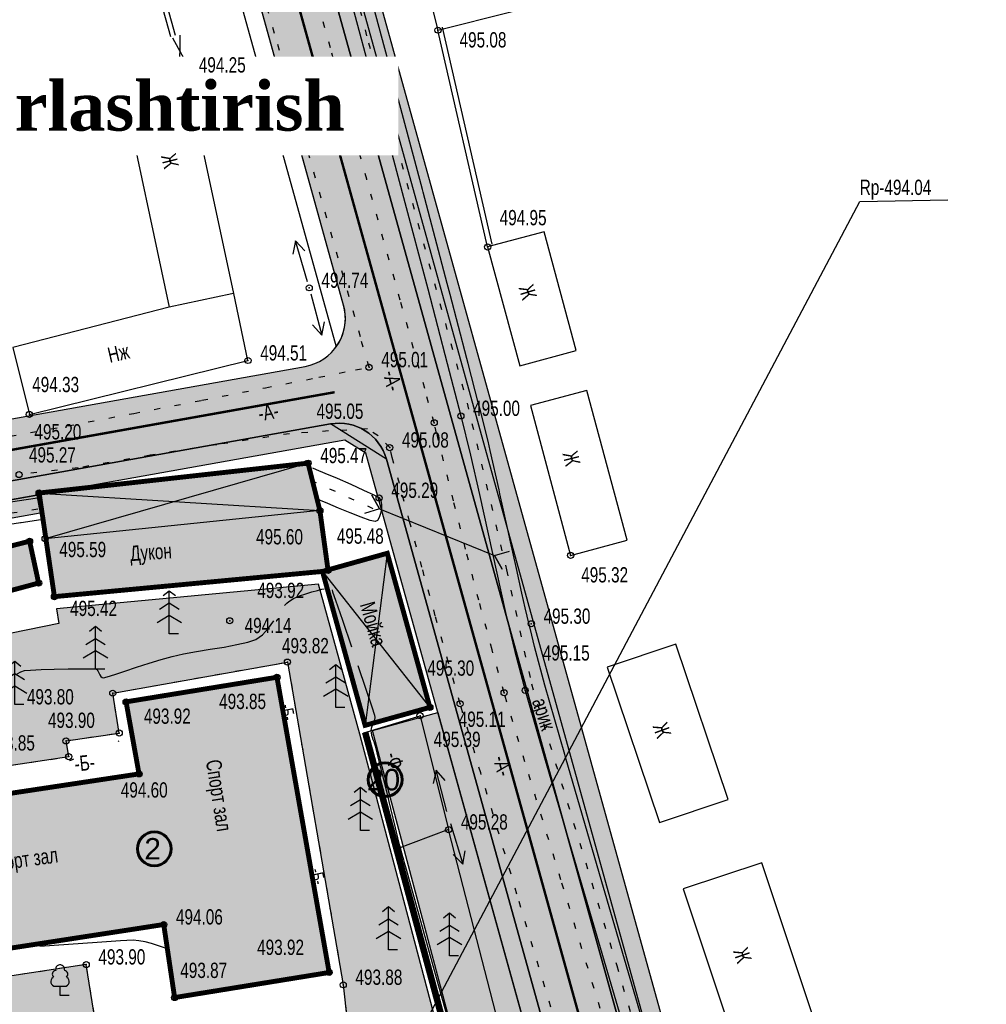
# Model space of a CAD drawing. Extents: x 0 to 667088, y 0 to 6446.
# Tile 488 of 518: x 3097 to 3176, y 367 to 447. Entities that reach past the tile are written whole.
import ezdxf

# ---------------------------------------------------------------- set-up
doc = ezdxf.new("R2010")
doc.units = 0
doc.header["$MEASUREMENT"] = 0
for name, pattern in [('CONTI', [0]), ('STRIH_1', [3, 2, -1]), ('STROT', [1.7, 0.5, -1.2])]:
    doc.linetypes.add(name, pattern=pattern)
for name, color, linetype in [('(002) Рамка', 7, 'Continuous'), ('(035) Откосы', 7, 'Continuous'), ('Audi-СвК', 10, 'Continuous'), ('GORIZ0', 32, 'CONTI'), ('NAD_M0', 7, 'CONTI'), ('PI_OT0', 172, 'CONTI'), ('PI_TT0', 5, 'CONTI'), ('SIT_L0', 250, 'CONTI'), ('STR_L0', 6, 'CONTI'), ('USLZN0', 250, 'CONTI'), ('ZAPSK0', 250, 'CONTI'), ('стен', 7, 'Continuous')]:
    doc.layers.add(name, color=color, linetype=linetype)
doc.layers.add('.', color=7, linetype='Continuous', lineweight=15)
doc.layers.add('RAZMER CIP', color=252, linetype='Continuous', lineweight=18)
doc.styles.add('GOST 2.304', font='CS_Gost2304.shx')
doc.styles.add('SHRFT', font='TXT', dxfattribs={"width": 0.75})
doc.styles.get("Standard").update_dxf_attribs({"font": 'times.ttf'})
doc.linetypes.add('ОГРАДА_ГЛИН', pattern='A,4,["|",Standard,S=0.8,R=0,X=0,Y=-0.8],0.5,["|",Standard,S=0.8,R=0,X=0,Y=-0.8],3.5', length=8)
doc.linetypes.add('ОТКОСЫ_НЕУКР1', pattern='A,0.5,["|",Standard,S=-1.199999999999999,R=0,X=0,Y=1.199999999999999],1,["|",Standard,S=-0.5,R=0,X=0,Y=0.5],0.5', length=2)

# ---------------------------------------------------------------- blocks, each defined once
blk = doc.blocks.new('BL_101')
at = {"color": 0}
for p, q in [((-0.37, 0.75), (0.37, 0.75)), ((0, 0), (0, 0.75)), ((0.75, 0), (0, 0))]:
    blk.add_line(p, q, dxfattribs=at)
for centre, radius, start, end in [((0, 2.13), 0.37, 355, 195), ((-0.34, 1.73), 0.3, 93.00000000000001, 230), ((0.34, 1.73), 0.3, 310, 87), ((-0.37, 1.14), 0.39, 120, 270), ((0.37, 1.14), 0.39, 270, 59.99999999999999)]:
    blk.add_arc(centre, radius, start, end, dxfattribs=at)
blk = doc.blocks.new('BL_105')
at = {"color": 0}
for p, q in [((0, 3.5), (-0.5, 3.1)), ((0, 2.5), (0, 3.5)), ((0.5, 3.1), (0, 3.5)), ((0, 2.5), (-0.8, 2)), ((0, 1.5), (0, 2.5)), ((0.8, 2), (0, 2.5)), ((0, 1.5), (-1, 0.9)), ((0, 0), (0, 1.5)), ((1, 0.9), (0, 1.5)), ((0.75, 0), (0, 0))]:
    blk.add_line(p, q, dxfattribs=at)
blk = doc.blocks.new('rhy')
at = {"layer": '(035) Откосы', "linetype": 'ОТКОСЫ_НЕУКР1', "flags": 128}
blk.add_lwpolyline([(1504.651155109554, 294.5), (1504.871155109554, 294.5), (1505.441155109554, 294.53), (1506.211155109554, 294.6), (1507.031155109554, 294.73), (1507.771155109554, 294.95), (1508.271155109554, 295.28), (1508.401155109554, 295.74), (1507.111155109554, 300.86), (1503.951155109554, 313.2), (1499.691155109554, 329.84), (1495.071155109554, 347.87), (1490.841155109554, 364.36), (1487.751155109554, 376.4), (1486.551155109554, 381.06)], dxfattribs=at)
at = {"layer": 'GORIZ0', "color": 32}
for points in [[(1473.141155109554, 399.38), (1473.311155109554, 399.57), (1473.481155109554, 399.71), (1473.871155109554, 399.95), (1474.351155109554, 400.16), (1474.861155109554, 400.34), (1475.371155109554, 400.49), (1475.821155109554, 400.61), (1476.171155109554, 400.7), (1476.371155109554, 400.75)], [(1473.141155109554, 399.38), (1473.311155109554, 399.57), (1473.481155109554, 399.71), (1473.871155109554, 399.95), (1474.351155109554, 400.16), (1474.861155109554, 400.34), (1475.371155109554, 400.49), (1475.821155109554, 400.61), (1476.171155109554, 400.7), (1476.371155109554, 400.75)], [(1477.021155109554, 400.66), (1477.061155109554, 400.5), (1477.291155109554, 399.82), (1477.861155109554, 398.18), (1478.601155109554, 396)], [(1477.021155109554, 400.66), (1477.061155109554, 400.5), (1477.291155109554, 399.82), (1477.861155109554, 398.18), (1478.601155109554, 396)], [(1451.271155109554, 393.8), (1451.551155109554, 393.96), (1451.851155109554, 394.06), (1452.351155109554, 394.1), (1453.221155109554, 394.14), (1454.301155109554, 394.17), (1455.431155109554, 394.2), (1456.471155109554, 394.21), (1457.261155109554, 394.21), (1457.651155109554, 394.21), (1457.771155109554, 394.15), (1457.871155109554, 394.04), (1457.951155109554, 393.88), (1458.031155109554, 393.72), (1458.111155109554, 393.58), (1458.211155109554, 393.48), (1458.331155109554, 393.46), (1458.631155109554, 393.54), (1459.241155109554, 393.74), (1460.071155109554, 394.02), (1461.031155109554, 394.34), (1462.051155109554, 394.67), (1463.051155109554, 394.97), (1463.951155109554, 395.22), (1464.861155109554, 395.42), (1465.921155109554, 395.61), (1467.061155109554, 395.8), (1468.191155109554, 395.98), (1469.231155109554, 396.18), (1470.121155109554, 396.39), (1470.771155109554, 396.61), (1471.321155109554, 396.99), (1471.811155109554, 397.52), (1472.251155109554, 398.13)], [(1451.271155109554, 393.8), (1451.551155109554, 393.96), (1451.851155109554, 394.06), (1452.351155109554, 394.1), (1453.221155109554, 394.14), (1454.301155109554, 394.17), (1455.431155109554, 394.2), (1456.471155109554, 394.21), (1457.261155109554, 394.21), (1457.651155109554, 394.21), (1457.771155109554, 394.15), (1457.871155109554, 394.04), (1457.951155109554, 393.88), (1458.031155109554, 393.72), (1458.111155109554, 393.58), (1458.211155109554, 393.48), (1458.331155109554, 393.46), (1458.631155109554, 393.54), (1459.241155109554, 393.74), (1460.071155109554, 394.02), (1461.031155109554, 394.34), (1462.051155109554, 394.67), (1463.051155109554, 394.97), (1463.951155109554, 395.22), (1464.861155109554, 395.42), (1465.921155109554, 395.61), (1467.061155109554, 395.8), (1468.191155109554, 395.98), (1469.231155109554, 396.18), (1470.121155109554, 396.39), (1470.771155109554, 396.61), (1471.321155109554, 396.99), (1471.811155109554, 397.52), (1472.251155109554, 398.13)], [(1479.131155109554, 394.46), (1479.791155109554, 392.53), (1480.281155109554, 391.08), (1480.501155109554, 390.4), (1480.521155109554, 390.22), (1480.491155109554, 390.04), (1480.421155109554, 389.86), (1480.341155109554, 389.68), (1480.271155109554, 389.49), (1480.211155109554, 389.31), (1480.191155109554, 389.14), (1480.211155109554, 388.96), (1480.241155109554, 388.78), (1480.301155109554, 388.61), (1480.361155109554, 388.43), (1480.431155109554, 388.26), (1480.491155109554, 388.08), (1480.541155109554, 387.91), (1480.691155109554, 387.32), (1480.991155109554, 386.1), (1481.381155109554, 384.49), (1481.801155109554, 382.77), (1482.181155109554, 381.2), (1482.461155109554, 380.04), (1482.581155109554, 379.56), (1482.701155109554, 379.16), (1482.721155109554, 379.07), (1482.761155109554, 378.94), (1482.801155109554, 378.77), (1482.861155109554, 378.58), (1482.911155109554, 378.38), (1482.971155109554, 378.19), (1483.021155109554, 378.01), (1483.761155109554, 375.36), (1485.541155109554, 368.98), (1487.861155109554, 360.69)], [(1479.131155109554, 394.46), (1479.791155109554, 392.53), (1480.281155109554, 391.08), (1480.501155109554, 390.4), (1480.521155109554, 390.22), (1480.491155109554, 390.04), (1480.421155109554, 389.86), (1480.341155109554, 389.68), (1480.271155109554, 389.49), (1480.211155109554, 389.31), (1480.191155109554, 389.14), (1480.211155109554, 388.96), (1480.241155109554, 388.78), (1480.301155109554, 388.61), (1480.361155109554, 388.43), (1480.431155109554, 388.26), (1480.491155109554, 388.08), (1480.541155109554, 387.91), (1480.691155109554, 387.32), (1480.991155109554, 386.1), (1481.381155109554, 384.49), (1481.801155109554, 382.77), (1482.181155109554, 381.2), (1482.461155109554, 380.04), (1482.581155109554, 379.56), (1482.701155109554, 379.16), (1482.721155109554, 379.07), (1482.761155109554, 378.94), (1482.801155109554, 378.77), (1482.861155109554, 378.58), (1482.911155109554, 378.38), (1482.971155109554, 378.19), (1483.021155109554, 378.01), (1483.761155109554, 375.36), (1485.541155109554, 368.98), (1487.861155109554, 360.69)], [(1460.291155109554, 390.2), (1460.301155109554, 390.49), (1460.301155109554, 390.69), (1460.301155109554, 390.76)], [(1460.291155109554, 390.2), (1460.301155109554, 390.49), (1460.301155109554, 390.69), (1460.301155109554, 390.76)], [(1459.531155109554, 388.27), (1459.561155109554, 388.29), (1459.601155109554, 388.31)], [(1459.531155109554, 388.27), (1459.561155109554, 388.29), (1459.601155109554, 388.31)], [(1455.561155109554, 386.72), (1455.741155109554, 386.77), (1455.911155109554, 386.83)], [(1455.561155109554, 386.72), (1455.741155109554, 386.77), (1455.911155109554, 386.83)], [(1463.551155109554, 371.31), (1463.441155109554, 371.35), (1463.161155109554, 371.45), (1462.751155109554, 371.59), (1462.261155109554, 371.74), (1461.731155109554, 371.88), (1461.211155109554, 371.98), (1460.761155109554, 372.02), (1459.721155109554, 371.97), (1457.811155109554, 371.84), (1455.471155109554, 371.68), (1453.131155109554, 371.51)], [(1463.551155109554, 371.31), (1463.441155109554, 371.35), (1463.161155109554, 371.45), (1462.751155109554, 371.59), (1462.261155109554, 371.74), (1461.731155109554, 371.88), (1461.211155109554, 371.98), (1460.761155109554, 372.02), (1459.721155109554, 371.97), (1457.811155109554, 371.84), (1455.471155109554, 371.68), (1453.131155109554, 371.51)]]:
    blk.add_lwpolyline(points, dxfattribs=at)
at = {"layer": 'PI_TT0', "color": 0}
for centre in [(1485.681155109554, 446.4), (1465.121155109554, 442.94), (1489.741155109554, 428.68), (1475.151155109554, 425.34), (1470.141155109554, 419.4), (1480.041155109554, 418.85), (1452.261155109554, 414.99), (1485.371155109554, 414.31), (1487.551155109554, 414.87), (1481.731155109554, 412.28), (1475.051155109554, 411.01), (1451.421155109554, 410.08), (1453.061155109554, 408.57), (1480.861155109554, 408.17), (1476.021155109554, 407.14), (1452.281155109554, 404.63), (1453.551155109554, 404.83), (1496.531155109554, 403.47), (1476.691155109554, 402.25), (1453.021155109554, 401.21), (1454.311155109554, 400.1), (1468.651155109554, 398.13), (1493.311155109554, 397.88), (1473.371155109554, 394.75), (1472.511155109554, 393.51), (1459.081155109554, 392.21), (1491.091155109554, 392.24), (1492.811155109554, 392.43), (1460.171155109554, 391.5), (1485.021155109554, 391.05), (1487.491155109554, 391.34), (1484.211155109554, 390.37), (1459.611155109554, 388.95), (1455.261155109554, 388.31), (1455.481155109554, 387.02), (1461.231155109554, 385.61), (1486.551155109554, 381.06), (1463.251155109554, 373.3), (1456.911155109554, 370.03), (1476.781155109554, 369.38), (1477.931155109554, 368.37), (1464.141155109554, 367.33)]:
    blk.add_circle(centre, 0.25, dxfattribs=at)
for p in [(1485.681155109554, 446.4), (1465.121155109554, 442.94), (1489.741155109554, 428.68), (1475.151155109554, 425.34), (1470.141155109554, 419.4), (1480.041155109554, 418.85), (1452.261155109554, 414.99), (1487.551155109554, 414.87), (1485.371155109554, 414.31), (1481.731155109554, 412.28), (1475.051155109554, 411.01), (1453.061155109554, 408.57), (1480.861155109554, 408.17), (1476.021155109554, 407.14), (1453.551155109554, 404.83), (1452.281155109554, 404.63), (1496.531155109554, 403.47), (1476.691155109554, 402.25), (1453.021155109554, 401.21), (1454.311155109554, 400.1), (1468.651155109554, 398.13), (1493.311155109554, 397.88), (1473.371155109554, 394.75), (1472.511155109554, 393.51), (1459.081155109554, 392.21), (1491.091155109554, 392.24), (1492.811155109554, 392.43), (1460.171155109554, 391.5), (1487.491155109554, 391.34), (1484.211155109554, 390.37), (1485.021155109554, 391.05), (1459.611155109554, 388.95), (1455.261155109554, 388.31), (1455.481155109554, 387.02), (1461.231155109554, 385.61), (1486.551155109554, 381.06), (1463.251155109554, 373.3), (1456.911155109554, 370.03), (1476.781155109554, 369.38), (1477.931155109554, 368.37), (1464.141155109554, 367.33)]:
    blk.add_point(p, dxfattribs=at)
at = {"layer": 'SIT_L0', "color": 250}
for p, q in [((1464.581155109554, 445.99), (1464.541155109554, 443.01)), ((1463.981155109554, 445.78), (1465.331155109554, 443.29)), ((1474.021155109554, 429.18), (1473.821155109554, 428.08)), ((1475.011155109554, 425.82), (1474.021155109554, 429.18)), ((1474.781155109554, 428.36), (1474.021155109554, 429.18)), ((1475.281155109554, 424.86), (1476.171155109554, 421.47)), ((1476.171155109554, 421.47), (1476.401155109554, 422.57)), ((1475.431155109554, 422.31), (1476.171155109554, 421.47)), ((1475.051155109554, 411.01), (1453.551155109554, 404.83)), ((1453.061155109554, 408.57), (1476.021155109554, 407.14)), ((1480.891155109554, 407.27), (1480.261155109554, 408.39)), ((1480.261155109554, 408.39), (1480.891155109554, 407.27)), ((1480.891155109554, 407.27), (1479.661155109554, 406.9)), ((1480.891155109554, 407.27), (1490.301155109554, 403.46)), ((1481.531155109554, 403.63), (1479.721155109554, 389.58)), ((1490.301155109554, 403.46), (1491.531155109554, 403.83)), ((1490.301155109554, 403.46), (1490.931155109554, 402.34)), ((1490.931155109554, 402.34), (1490.301155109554, 403.46)), ((1476.231155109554, 402.16), (1485.021155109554, 391.05)), ((1485.521155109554, 385.92), (1485.291155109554, 384.82)), ((1486.411155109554, 382.53), (1485.521155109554, 385.92)), ((1486.261155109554, 385.08), (1485.521155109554, 385.92)), ((1486.691155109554, 381.57), (1487.701155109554, 378.22)), ((1487.701155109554, 378.22), (1487.891155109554, 379.33)), ((1486.931155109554, 379.03), (1487.701155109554, 378.22))]:
    blk.add_line(p, q, dxfattribs=at)
at = {"layer": 'SIT_L0', "color": 1}
for p, q in [((1481.121155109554, 358.6), (1520.171194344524, 432.4010830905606)), ((1520.171194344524, 432.4010830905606), (1527.383482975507, 432.5222805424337))]:
    blk.add_line(p, q, dxfattribs=at)
at = {"layer": 'STR_L0', "color": 0, "linetype": 'STROT'}
for points in [[(1450.691155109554, 413.21), (1455.411155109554, 414.06), (1460.801155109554, 415.08), (1466.361155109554, 416.15), (1471.581155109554, 417.17), (1475.941155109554, 418.03), (1478.931155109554, 418.63), (1480.041155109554, 418.85), (1479.331155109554, 421.34), (1477.511155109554, 427.77), (1475.031155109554, 436.56), (1472.311155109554, 446.13), (1469.831155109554, 454.92)], [(1499.441155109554, 364.82), (1495.731155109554, 376.96), (1492.791155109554, 386.6), (1491.091155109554, 392.24), (1490.101155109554, 395.76), (1489.021155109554, 399.8), (1487.941155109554, 403.99), (1486.951155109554, 407.92), (1486.131155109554, 411.21), (1485.571155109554, 413.47), (1485.371155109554, 414.31), (1484.591155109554, 417.11), (1482.591155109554, 424.33), (1479.861155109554, 434.21), (1476.881155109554, 444.96), (1474.151155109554, 454.84)], [(1495.881155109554, 363.3), (1492.141155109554, 375.79), (1489.171155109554, 385.69), (1487.491155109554, 391.34), (1486.531155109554, 394.69), (1485.461155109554, 398.53), (1484.371155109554, 402.5), (1483.361155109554, 406.23), (1482.521155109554, 409.34), (1481.941155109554, 411.48), (1481.731155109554, 412.28), (1480.781155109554, 413.25), (1479.911155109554, 413.81), (1476.721155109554, 413.64), (1473.531155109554, 413.42), (1467.581155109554, 412.52), (1462.151155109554, 411.65), (1456.261155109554, 410.63), (1451.421155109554, 410.08)], [(1424.441155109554, 374.32), (1441.421155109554, 378.03), (1440.471155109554, 383.9), (1449.091155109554, 385.09), (1448.941155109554, 386.05), (1455.481155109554, 387.02), (1455.261155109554, 388.31), (1459.611155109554, 388.95), (1459.081155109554, 392.21), (1473.371155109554, 394.75), (1477.931155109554, 368.37), (1478.601155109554, 362.18), (1458.901155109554, 357.65), (1456.911155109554, 370.03), (1443.111155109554, 367.94), (1441.641155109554, 376.24), (1424.921155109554, 372.16)]]:
    blk.add_lwpolyline(points, dxfattribs=at)
at = {"layer": 'STR_L0', "color": 0}
for points in [[(1478.341155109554, 449.66), (1480.661155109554, 441.03), (1482.871155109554, 432.73), (1484.841155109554, 425.27), (1486.441155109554, 419.15), (1487.551155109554, 414.87), (1488.341155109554, 411.67), (1489.071155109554, 408.46), (1489.781155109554, 405.24), (1490.481155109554, 402.03), (1491.201155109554, 398.81), (1491.971155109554, 395.61), (1492.811155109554, 392.43), (1494.451155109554, 386.73), (1497.311155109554, 376.98), (1500.901155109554, 364.75)], [(1494.411155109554, 392.87), (1493.581155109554, 396.02), (1493.351155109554, 396.94), (1492.981155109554, 398.5), (1492.811155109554, 399.18), (1492.541155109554, 400.39), (1492.101155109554, 402.39), (1491.621155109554, 404.57), (1491.401155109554, 405.59), (1490.751155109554, 408.51), (1490.691155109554, 408.82), (1489.951155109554, 412.05), (1489.771155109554, 412.8), (1489.161155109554, 415.28), (1489.001155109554, 415.87), (1488.151155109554, 419.15), (1488.041155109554, 419.57), (1486.681155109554, 424.8), (1486.441155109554, 425.69), (1484.471155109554, 433.15), (1484.411155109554, 433.39), (1482.351155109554, 441.12), (1482.261155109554, 441.46), (1479.941155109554, 450.09)], [(1482.091155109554, 460.67), (1485.681155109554, 446.4), (1491.751155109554, 447.93), (1488.161155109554, 462.2), (1482.091155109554, 460.67)], [(1468.971155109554, 424.88), (1465.121155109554, 442.94), (1459.841155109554, 441.81)], [(1459.841155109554, 441.81), (1463.691155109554, 423.75)], [(1489.741155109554, 428.68), (1492.361155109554, 418.97), (1496.971155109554, 420.21), (1494.351155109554, 429.92), (1489.741155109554, 428.68)], [(1450.911155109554, 420.47), (1452.261155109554, 414.99), (1470.141155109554, 419.4), (1468.971155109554, 424.88), (1468.831155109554, 424.85), (1467.531155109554, 424.57), (1463.691155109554, 423.75), (1450.911155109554, 420.47)], [(1493.241155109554, 415.71), (1496.531155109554, 403.47), (1501.151155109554, 404.71), (1497.861155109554, 416.95), (1493.241155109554, 415.71)], [(1476.021155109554, 407.14), (1475.051155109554, 411.01), (1453.061155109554, 408.57), (1453.551155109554, 404.83)], [(1475.431155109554, 410.62), (1475.711155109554, 410.5), (1476.431155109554, 410.2), (1477.441155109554, 409.77), (1478.551155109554, 409.29), (1479.601155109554, 408.81), (1480.431155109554, 408.42), (1480.861155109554, 408.17), (1481.001155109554, 407.95), (1481.061155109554, 407.63), (1481.061155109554, 407.26), (1480.991155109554, 406.89), (1480.881155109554, 406.56), (1480.721155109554, 406.32), (1480.531155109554, 406.23), (1480.131155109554, 406.33), (1479.401155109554, 406.59), (1478.491155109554, 406.95), (1477.531155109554, 407.34), (1476.681155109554, 407.7), (1476.071155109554, 407.96), (1475.831155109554, 408.07)], [(1452.931155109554, 408.16), (1451.251155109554, 407.9), (1446.721155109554, 407.19), (1440.131155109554, 406.16), (1432.241155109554, 404.9), (1423.841155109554, 403.55), (1415.711155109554, 402.2), (1408.611155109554, 400.99), (1400.191155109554, 399.48), (1388.611155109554, 397.35), (1375.431155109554, 394.91), (1362.211155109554, 392.46), (1350.521155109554, 390.28), (1341.911155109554, 388.67), (1337.951155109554, 387.93), (1336.701155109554, 387.69), (1335.271155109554, 387.42), (1333.801155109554, 387.14), (1332.411155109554, 386.87), (1331.261155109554, 386.64), (1330.461155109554, 386.48), (1330.171155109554, 386.43)], [(1453.551155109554, 404.83), (1453.751155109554, 403.56), (1454.311155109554, 400.1), (1476.231155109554, 402.16), (1476.481155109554, 402.23), (1476.681155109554, 402.29), (1476.021155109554, 407.14), (1453.551155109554, 404.83)], [(1453.201155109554, 406.39), (1451.581155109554, 406.13), (1451.531155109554, 406.13), (1447.131155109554, 405.44)], [(1445.751155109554, 402.97), (1446.801155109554, 399.55), (1453.021155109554, 401.21), (1452.281155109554, 404.63), (1445.751155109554, 402.97)], [(1476.231155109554, 402.16), (1479.721155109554, 389.58), (1485.021155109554, 391.05), (1481.531155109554, 403.63), (1476.681155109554, 402.29)], [(1499.521155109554, 394.33), (1503.801155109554, 381.64), (1509.401155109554, 383.53), (1505.121155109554, 396.22), (1499.521155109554, 394.33)], [(1445.491155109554, 376.54), (1446.511155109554, 370.72), (1463.251155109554, 373.3), (1464.141155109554, 367.33), (1476.781155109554, 369.38), (1472.511155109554, 393.51), (1460.171155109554, 391.5), (1461.231155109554, 385.61), (1444.341155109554, 383.06)], [(1515.101155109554, 322.29), (1513.141155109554, 329.03), (1513.121155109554, 329.09), (1510.111155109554, 339.35), (1510.081155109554, 339.47), (1506.441155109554, 351.83), (1506.381155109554, 352.04), (1502.491155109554, 365.22), (1502.201155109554, 366.2), (1498.901155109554, 377.43), (1498.901155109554, 377.45), (1496.101155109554, 386.99), (1496.041155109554, 387.19), (1494.411155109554, 392.86)], [(1479.621155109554, 388.96), (1484.211155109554, 390.37), (1486.551155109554, 381.06), (1482.211155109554, 379.42)], [(1505.741155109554, 376.21), (1510.481155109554, 361.99), (1516.911155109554, 364.13), (1512.171155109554, 378.35), (1505.741155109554, 376.21)]]:
    blk.add_lwpolyline(points, dxfattribs=at)
at = {"layer": 'ZAPSK0', "color": 4, "linetype": 'STROT'}
for points in [[(1457.785944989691, 579.7806907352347), (1452.250950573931, 578.5601074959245), (1449.073330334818, 577.4164347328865), (1444.924838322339, 574.5511778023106), (1443.496048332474, 572.7328710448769), (1446.717226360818, 561.5551753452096), (1451.511225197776, 545.6572504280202), (1457.582661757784, 524.9369987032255), (1465.560748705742, 497.2673358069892), (1474.554626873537, 466.1703104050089), (1479.997744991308, 445.3719087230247), (1488.068135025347, 415.9047086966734), (1491.276951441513, 402.2909336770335), (1493.330010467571, 392.9742373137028), (1500.298088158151, 369.9385275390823), (1510.995196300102, 333.3651719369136), (1514.501306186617, 321.9411896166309), (1521.861256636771, 294.1383520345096), (1526.290915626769, 275.8575377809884)], [(1480.384902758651, 407.2771950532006), (1475.664047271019, 409.4248728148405)], [(1452.947153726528, 407.2543831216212), (1428.995994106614, 403.4635648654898), (1402.10820725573, 399.0243199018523), (1388.836703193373, 396.5949608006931), (1366.684760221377, 392.3629558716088), (1343.748075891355, 388.0730673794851), (1330.039723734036, 385.4484538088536)]]:
    blk.add_lwpolyline(points, dxfattribs=at)
at = {"layer": 'ZAPSK0', "color": 0, "ltscale": 0.5}
for points in [[(1458.035733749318, 466.5132725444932), (1463.810318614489, 445.8821847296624)], [(1490.106532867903, 428.9133570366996), (1486.046532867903, 446.6333570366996)], [(1490.106532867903, 428.9133570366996), (1486.046532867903, 446.6333570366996)]]:
    blk.add_lwpolyline(points, dxfattribs=at)
at = {"layer": 'ZAPSK0', "color": 0, "linetype": 'ОГРАДА_ГЛИН', "ltscale": 0.5}
for points in [[(1458.420929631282, 466.6210878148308), (1464.195514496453, 445.99)], [(1489.741155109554, 428.68), (1485.681155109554, 446.4)], [(1489.741155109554, 428.68), (1485.681155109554, 446.4)], [(1489.741155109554, 428.68), (1485.681155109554, 446.4)], [(1489.741155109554, 428.68), (1485.681155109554, 446.4)], [(1504.651155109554, 294.5), (1493.461155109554, 337.17), (1479.528203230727, 388.9314461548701)]]:
    blk.add_lwpolyline(points, dxfattribs=at)
at = {"layer": 'ZAPSK0', "color": 0}
blk.add_lwpolyline([(1505.072710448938, 294.6105508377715), (1493.882352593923, 337.2819154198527), (1479.949034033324, 389.0447238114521)], dxfattribs=at)
at = {"layer": 'USLZN0', "color": 250}
for name, p in [('BL_105', (1463.701155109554, 397.06)), ('BL_105', (1457.671155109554, 394.16)), ('BL_105', (1451.061155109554, 391.29)), ('BL_105', (1477.321155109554, 391.03)), ('BL_105', (1479.331155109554, 380.99)), ('BL_105', (1481.631155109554, 371.24)), ('BL_105', (1486.621155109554, 370.73)), ('BL_101', (1454.771155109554, 367.5))]:
    blk.add_blockref(name, p, dxfattribs=at)
at = {"layer": 'NAD_M0', "color": 7, "style": 'SHRFT', "width": 0.75}
for s, height, rotation, p in [('Ж', 1.25, 284, (1463.011155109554, 436.12)), ('Ж', 1.25, 287, (1492.261155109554, 425.36)), ('Нж', 1.25, 13, (1458.841155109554, 419.2)), ('-А-', 1.25, 283, (1481.171155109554, 418.43)), ('-А-', 1.25, 10, (1471.091155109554, 414.43)), ('Ж', 1.25, 284, (1495.851155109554, 411.8)), ('Дукон', 1.25, 4, (1460.541155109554, 403)), ('Мойка', 1.25, 286, (1479.278415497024, 399.4582231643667)), ('-Б-', 1, 280, (1472.791155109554, 391.22)), ('арик', 1.25, 288, (1493.351155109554, 391.57)), ('Ж', 1.25, 290, (1503.221155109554, 389.51)), ('-Б-', 1.25, 6, (1456.021155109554, 385.8)), ('-Ф-', 1.25, 287, (1481.331155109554, 387.17)), ('Спорт зал', 1.25, 279, (1466.691155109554, 386.67)), ('-А-', 1.25, 285, (1490.161155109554, 386.92)), ('Спорт зал', 1.25, 8, (1448.821155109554, 377.57)), ('-Б-', 1, 282, (1475.241155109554, 377.78)), ('Ж', 1.25, 289, (1509.801155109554, 371.13))]:
    blk.add_text(s, height=height, rotation=rotation, dxfattribs=at).set_placement(p)
at = {"layer": 'PI_OT0', "color": 0, "style": 'SHRFT', "width": 0.75}
for s, p in [('495.08', (1487.443383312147, 444.9865789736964)), ('494.25', (1466.121155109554, 442.94)), ('494.95', (1490.725373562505, 430.4522592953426)), ('494.74', (1476.151155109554, 425.34)), ('494.51', (1471.141155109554, 419.4)), ('495.01', (1481.041155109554, 418.85)), ('494.33', (1452.494448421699, 416.8144387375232)), ('495.00', (1488.551155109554, 414.87)), ('495.05', (1475.746167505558, 414.6295846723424)), ('495.20', (1452.67878142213, 412.9489912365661)), ('495.08', (1482.731155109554, 412.28)), ('495.27', (1452.227535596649, 411.0617115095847)), ('495.47', (1476.051155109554, 411.01)), ('495.29', (1481.861155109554, 408.17)), ('495.60', (1470.802895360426, 404.3693708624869)), ('495.48', (1477.407629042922, 404.4237376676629)), ('495.59', (1454.709006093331, 403.3265562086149)), ('495.32', (1497.393409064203, 401.2584323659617)), ('493.92', (1470.903398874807, 399.9851662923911)), ('495.42', (1455.596135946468, 398.5154885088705)), ('494.14', (1469.866446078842, 397.115190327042)), ('495.30', (1494.311155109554, 397.88)), ('493.82', (1472.919307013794, 395.468174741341)), ('495.15', (1494.252543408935, 394.8772478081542)), ('495.30', (1484.807514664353, 393.6371912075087)), ('493.80', (1452.061155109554, 391.29)), ('493.85', (1467.782734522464, 390.9116549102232)), ('493.90', (1453.784110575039, 389.3683699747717)), ('493.92', (1461.627190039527, 389.7055330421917)), ('495.11', (1487.37552400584, 389.4537707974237)), ('493.85', (1448.877861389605, 387.5204723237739)), ('495.39', (1485.331087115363, 387.8102856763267)), ('494.60', (1459.740326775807, 383.6737956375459)), ('495.28', (1487.551155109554, 381.06)), ('494.06', (1464.251155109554, 373.3)), ('493.92', (1470.88890840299, 370.8135247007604)), ('493.90', (1457.911155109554, 370.03)), ('493.87', (1464.603335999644, 368.930183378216)), ('493.88', (1478.931155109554, 368.37))]:
    blk.add_text(s, height=1.25, dxfattribs=at).set_placement(p)
at = {"layer": 'SIT_L0', "color": 1, "style": 'SHRFT', "width": 0.75}
blk.add_text('Rp-494.04', height=1.25, dxfattribs=at).set_placement((1520.171155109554, 432.93))

msp = doc.modelspace()

# ---------------------------------------------------------------- hatches: boundary and pattern name
at = {"layer": '.', "lineweight": 30, "true_color": 0xf15558}
h = msp.add_hatch(color=13, dxfattribs=at)
h.dxf.hatch_style = 1
h.paths.add_polyline_path([(2991.560415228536, 264.9306822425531), (2935.001687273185, 255.1983624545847), (2934.747313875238, 256.6766365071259), (2991.306041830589, 266.40895629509)])
edge = h.paths.add_edge_path()
edge.add_arc((3158.697229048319, 283.5437122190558), 4.000000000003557, 15.53364923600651, 99.7635319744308, ccw=False)
edge.add_line((3162.551122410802, 284.6149292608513), (3167.237734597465, 267.7540104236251))
edge.add_line((3167.237734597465, 267.7540104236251), (3165.792524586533, 267.3523040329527))
edge.add_line((3165.792524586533, 267.3523040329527), (3160.861237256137, 285.0934851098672))
edge.add_line((3160.861237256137, 285.0934851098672), (3159.173674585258, 286.1624384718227))
edge.add_line((3159.173674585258, 286.1624384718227), (2936.310799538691, 247.8134011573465))
edge.add_line((2936.310799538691, 247.8134011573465), (2936.019180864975, 249.2852662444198))
edge.add_line((2936.019180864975, 249.2852662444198), (3158.018899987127, 287.4857763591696))
h.paths.add_polyline_path([(3082.639114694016, 280.6030118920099), (3082.384741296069, 282.0812859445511), (3007.0070888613, 269.1107074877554), (3007.261462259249, 267.6324334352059)], flags=17)
edge = h.paths.add_edge_path()
edge.add_line((2961.865217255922, 383.9838423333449), (2961.601794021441, 385.4605305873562))
edge.add_line((2961.601794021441, 385.4605305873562), (3122.769448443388, 414.2108810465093))
edge.add_arc((3123.471910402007, 410.2730457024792), 4.000000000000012, 15.53364923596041, 100.11447778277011, ccw=False)
edge.add_line((3127.325803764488, 411.3442627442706), (3158.782769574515, 298.1722471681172))
edge.add_arc((3154.928876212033, 297.1010301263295), 4.000000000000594, -80.23646802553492, 15.533649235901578, ccw=False)
edge.add_line((3155.607205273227, 293.1589659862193), (3086.581178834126, 281.281340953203))
edge.add_line((3086.581178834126, 281.281340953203), (3086.326805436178, 282.7596150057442))
edge.add_line((3086.326805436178, 282.7596150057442), (3156.689255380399, 294.8672045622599))
edge.add_line((3156.689255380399, 294.8672045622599), (3157.700719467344, 296.4640085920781))
edge.add_line((3157.700719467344, 296.4640085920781), (3125.637971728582, 411.8154321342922))
edge.add_line((3125.637971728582, 411.8154321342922), (3123.924759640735, 412.8932947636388))
edge.add_line((3123.924759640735, 412.8932947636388), (2961.865217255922, 383.9838423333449))
h.paths.add_polyline_path([(3174.945521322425, 269.8964445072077), (3176.390731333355, 270.2981508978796), (3092.294926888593, 572.8477276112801), (3090.848174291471, 572.4515709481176)])
h.paths.add_polyline_path([(2999.190170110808, 267.7656144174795), (3003.065024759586, 268.4323782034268), (3003.319398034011, 266.9541043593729), (2999.444543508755, 266.2873403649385)], flags=17)
at = {"layer": '.', "lineweight": 30}
h = msp.add_hatch(color=4, dxfattribs=at)
h.dxf.hatch_style = 1
h.paths.add_polyline_path([(3088.921227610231, 571.9159624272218), (3090.848174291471, 572.4515709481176), (3174.945521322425, 269.8964445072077), (3173.018574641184, 269.3608359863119)])
h.paths.add_polyline_path([(2962.128640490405, 382.5071540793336), (2961.865217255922, 383.9838423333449), (3098.743062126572, 408.4011860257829), (3099.006485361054, 406.9244977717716)])
at = {"layer": '.', "lineweight": 30, "true_color": 0x3f4040}
h = msp.add_hatch(color=250, dxfattribs=at)
h.dxf.hatch_style = 1
edge = h.paths.add_edge_path()
edge.add_line((3083.140387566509, 570.3091368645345), (3088.921227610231, 571.9159624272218))
edge.add_line((3088.921227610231, 571.9159624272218), (3173.018574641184, 269.3608359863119))
edge.add_line((3173.018574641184, 269.3608359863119), (3167.237734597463, 267.7540104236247))
edge.add_line((3167.237734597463, 267.7540104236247), (3162.551122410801, 284.6149292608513))
edge.add_arc((3158.69722904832, 283.5437122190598), 3.999999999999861, 15.53364923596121, 99.76353197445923)
edge.add_line((3158.018899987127, 287.4857763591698), (2936.019180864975, 249.2852662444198))
edge.add_line((2936.019180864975, 249.2852662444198), (2935.001687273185, 255.1983624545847))
edge.add_line((2935.001687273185, 255.1983624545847), (3155.607205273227, 293.1589659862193))
edge.add_arc((3154.928876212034, 297.1010301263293), 4.000000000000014, 279.7635319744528, 375.5336492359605)
edge.add_line((3158.782769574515, 298.1722471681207), (3127.325803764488, 411.3442627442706))
edge.add_arc((3123.471910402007, 410.2730457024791), 4.000000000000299, 15.53364923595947, 100.1144777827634)
edge.add_line((3122.769448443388, 414.2108810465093), (2961.601794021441, 385.4605305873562))
edge.add_line((2961.601794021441, 385.4605305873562), (2960.723716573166, 390.3828247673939))
edge.add_line((2960.723716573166, 390.3828247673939), (3120.678933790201, 418.9168911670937))
edge.add_arc((3119.976471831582, 422.8547265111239), 4.000000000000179, 280.1144777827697, 375.5119397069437)
edge.add_line((3123.830770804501, 423.9244832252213), (3083.140387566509, 570.3091368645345))
at = {"layer": 'Audi-СвК', "ltscale": 100, "true_color": 0xffffff, "transparency": 33554687}
h = msp.add_hatch(color=7, dxfattribs=at)
edge = h.paths.add_edge_path()
edge.add_arc((3127.225280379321, 385.1361742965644), 1.37986408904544, 11.98373257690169, 371.9837325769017)
h = msp.add_hatch(color=7, dxfattribs=at)
edge = h.paths.add_edge_path()
edge.add_arc((3108.343917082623, 379.4862499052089), 1.37986408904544, 11.98373257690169, 371.9837325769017)
at = {"layer": 'стен', "lineweight": 30, "true_color": 0xfeeab9}
h = msp.add_hatch(color=254, dxfattribs=at)
h.dxf.hatch_style = 1
h.paths.add_polyline_path([(3100.177458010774, 400.1), (3098.927458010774, 408.57), (3120.917458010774, 411.01), (3121.887458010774, 407.14), (3122.557458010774, 402.25), (3122.097458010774, 402.16)])
h.paths.add_polyline_path([(3122.097458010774, 402.16), (3127.399329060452, 403.6445238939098), (3130.887458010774, 391.05), (3125.587548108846, 389.5796752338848)])
h = msp.add_hatch(color=254, dxfattribs=at)
h.dxf.hatch_style = 1
h.paths.add_polyline_path([(3089.587458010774, 288.82), (3103.427458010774, 291.25), (3102.087458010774, 299.06), (3088.217458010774, 296.62)])
h.paths.add_polyline_path([(3088.377458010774, 294.12), (3088.952593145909, 290.6691891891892), (3085.777458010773, 290.14), (3085.207544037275, 293.5494853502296)])
h.paths.add_polyline_path([(3004.557458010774, 373.17), (3006.113411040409, 366.6190387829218), (2997.907458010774, 364.67), (2996.327458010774, 371.21)])
h.paths.add_polyline_path([(3017.707458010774, 345.74), (3020.367458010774, 331.88), (3012.657458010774, 330.41), (3009.927458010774, 344.1)])
h.paths.add_polyline_path([(3017.127458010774, 356.98), (3062.257458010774, 364.12), (3063.827458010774, 354.18), (3060.237458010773, 353.61), (3063.167458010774, 335.82), (3050.087458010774, 333.8), (3047.207458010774, 351.55), (3018.607458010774, 347.03)])
h.paths.add_polyline_path([(3090.207458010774, 383.06), (3107.097458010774, 385.61), (3106.037458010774, 391.5), (3118.377458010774, 393.51), (3122.647458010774, 369.38), (3110.007458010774, 367.33), (3109.117458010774, 373.3), (3092.377458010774, 370.72)])
h.paths.add_polyline_path([(3059.397458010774, 385.5), (3059.867458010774, 381.17), (3053.677458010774, 380.12), (3053.227458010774, 384.38)])
h.paths.add_polyline_path([(3098.147458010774, 404.63), (3098.887458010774, 401.21), (3092.667458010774, 399.55), (3091.617458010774, 402.97)])
at = {"layer": 'стен', "lineweight": 30}
h = msp.add_hatch(color=72, dxfattribs=at)
h.dxf.hatch_style = 1
h.paths.add_polyline_path([(3087.744122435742, 297.5326363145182), (3083.898608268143, 296.8709210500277), (3076.773746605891, 338.2765798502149), (3083.862388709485, 339.4963550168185), (3086.986309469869, 325.7716959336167), (3082.631130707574, 324.9598003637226)], flags=17)
edge = h.paths.add_edge_path()
edge.add_line((3043.885917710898, 303.3484543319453), (3041.879288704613, 315.0098450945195))
edge.add_arc((3044.835836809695, 315.5185918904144), 2.999999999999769, 99.76353197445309, 189.763531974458, ccw=False)
edge.add_line((3044.3270900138, 318.4751399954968), (3072.251364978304, 323.2801980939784))
edge.add_arc((3072.760111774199, 320.3236499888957), 3.000000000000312, 9.763531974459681, 99.76353197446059, ccw=False)
edge.add_line((3075.716659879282, 320.8323967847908), (3079.535762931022, 298.6379338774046))
edge.add_line((3079.535762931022, 298.6379338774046), (3073.696864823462, 297.633207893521))
edge.add_line((3073.696864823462, 297.633207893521), (3072.616619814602, 303.910967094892))
edge.add_line((3072.616619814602, 303.910967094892), (3050.230110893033, 300.0588100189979))
edge.add_line((3050.230110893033, 300.0588100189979), (3049.502415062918, 304.2877573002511))
edge.add_line((3049.502415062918, 304.2877573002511), (3043.885917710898, 303.3484543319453))
h.paths.add_polyline_path([(3070.562019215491, 374.3756196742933), (3087.287458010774, 378.03), (3086.337458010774, 383.9), (3094.957458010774, 385.09), (3094.807458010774, 386.05), (3101.347458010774, 387.02), (3101.127458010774, 388.31), (3105.477458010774, 388.95), (3104.947458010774, 392.21), (3119.237458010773, 394.75), (3123.797458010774, 368.37), (3124.467458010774, 362.18), (3104.767458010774, 357.65), (3102.777458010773, 370.03), (3088.977458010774, 367.94), (3087.507458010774, 376.24), (3070.936992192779, 372.1964892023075), (3076.264999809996, 341.2331279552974), (3083.183197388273, 342.4235739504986), (3081.686528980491, 349.1442632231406), (3127.733708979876, 359.7990547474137), (3133.299891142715, 336.0311301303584), (3099.664247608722, 328.2688189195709), (3107.317231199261, 287.2513815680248), (3150.053299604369, 294.8221258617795), (3125.16289873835, 388.8659242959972), (3121.762184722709, 401.124085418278), (3100.337585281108, 399.1106422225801), (3100.53395170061, 397.8973782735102), (3067.668490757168, 391.191167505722)])
edge = h.paths.add_edge_path()
edge.add_line((3064.137458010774, 336.01), (3072.81307320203, 337.6566173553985))
edge.add_line((3072.81307320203, 337.6566173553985), (3064.506028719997, 385.98223277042))
edge.add_line((3064.506028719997, 385.98223277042), (3054.256380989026, 396.9068938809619))
edge.add_line((3054.256380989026, 396.9068938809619), (2982.382238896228, 383.4410053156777))
edge.add_line((2982.382238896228, 383.4410053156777), (2983.148772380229, 365.9257152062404))
edge.add_line((2983.148772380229, 365.9257152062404), (2992.862540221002, 366.4772554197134))
edge.add_line((2992.862540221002, 366.4772554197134), (2993.752664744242, 346.1379100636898))
edge.add_line((2993.752664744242, 346.1379100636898), (2997.039694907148, 327.0355532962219))
edge.add_arc((2999.996243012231, 327.5443000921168), 3.000000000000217, 189.7635319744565, 283.4051850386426)
edge.add_line((3000.691750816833, 324.6260353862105), (3032.177458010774, 332.13))
edge.add_line((3032.177458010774, 332.13), (3031.782354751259, 334.8291195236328))
edge.add_line((3031.782354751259, 334.8291195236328), (3023.222011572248, 332.7372769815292))
edge.add_line((3023.222011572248, 332.7372769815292), (3023.445159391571, 331.5126363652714))
edge.add_line((3023.445159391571, 331.5126363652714), (3011.858799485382, 329.2397129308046))
edge.add_line((3011.858799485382, 329.2397129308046), (3008.753326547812, 344.8744729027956))
edge.add_line((3008.753326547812, 344.8744729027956), (3017.191700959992, 346.653256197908))
edge.add_line((3017.191700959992, 346.653256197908), (3010.947458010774, 357.71))
edge.add_line((3010.947458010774, 357.71), (3000.647458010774, 364))
edge.add_line((3000.647458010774, 364), (2996.927458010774, 363.11))
edge.add_line((2996.927458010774, 363.11), (2994.597458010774, 372.25))
edge.add_line((2994.597458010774, 372.25), (3005.677458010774, 374.95))
edge.add_line((3005.677458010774, 374.95), (3007.977458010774, 365.74))
edge.add_line((3007.977458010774, 365.74), (3017.667458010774, 347.93))
edge.add_line((3017.667458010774, 347.93), (3016.187458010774, 357.51))
edge.add_line((3016.187458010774, 357.51), (3062.977458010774, 365.04))
edge.add_line((3062.977458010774, 365.04), (3064.787458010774, 353.32))
edge.add_line((3064.787458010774, 353.32), (3061.287458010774, 352.75))
edge.add_line((3061.287458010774, 352.75), (3064.137458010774, 336.01))
h.paths.add_polyline_path([(3034.757458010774, 340.3), (3047.827458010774, 342.08), (3049.367458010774, 332.74), (3053.87289616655, 333.3876847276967), (3055.558687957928, 324.4665999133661), (3037.92824238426, 321.4328482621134)])
h.paths.add_polyline_path([(3034.747458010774, 344), (3034.021571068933, 348.515854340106), (3046.427458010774, 350.51), (3047.187458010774, 345.97)], flags=17)
edge = h.paths.add_edge_path()
edge.add_line((3004.158110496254, 285.6673554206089), (3008.119877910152, 286.3490749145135))
edge.add_line((3008.119877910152, 286.3490749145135), (3007.03963671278, 292.6268119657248))
edge.add_line((3007.03963671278, 292.6268119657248), (3035.728006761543, 297.5633613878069))
edge.add_line((3035.728006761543, 297.5633613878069), (3034.990334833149, 301.8502839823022))
edge.add_line((3034.990334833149, 301.8502839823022), (3038.955625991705, 302.5163009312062))
edge.add_line((3038.955625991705, 302.5163009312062), (3036.951706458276, 314.1619222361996))
edge.add_arc((3033.995158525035, 313.6531744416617), 2.999999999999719, 9.763551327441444, 99.7635079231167)
edge.add_line((3033.486412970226, 316.6097227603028), (3005.250598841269, 311.7510688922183))
edge.add_line((3005.250598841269, 311.7510688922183), (3004.64556149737, 315.2672031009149))
edge.add_arc((3002.181771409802, 314.8432474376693), 2.499999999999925, 9.763531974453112, 99.76353197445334)
edge.add_line((3001.757815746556, 317.3070375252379), (3001.265057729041, 317.2222463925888))
edge.add_arc((3001.689013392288, 314.7584563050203), 2.499999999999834, 99.76353197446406, 189.7635319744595)
edge.add_line((2999.225223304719, 314.3345006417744), (3004.158110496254, 285.6673554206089))
h.paths.add_polyline_path([(3005.073854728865, 280.3455688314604), (3009.034645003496, 281.0271201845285), (3010.115896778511, 274.7493677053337), (3075.681512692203, 286.0315440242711), (3074.601241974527, 292.3094653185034), (3080.451507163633, 293.3161472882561), (3082.28299193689, 282.6725955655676), (3006.905339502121, 269.7020171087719)])
edge = h.paths.add_edge_path()
edge.add_line((2996.55757933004, 271.2710542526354), (3001.812156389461, 272.1752334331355))
edge.add_line((3001.812156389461, 272.1752334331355), (3002.473715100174, 268.3306290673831))
edge.add_line((3002.473715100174, 268.3306290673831), (2999.190170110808, 267.7656144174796))
edge.add_arc((2998.851005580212, 269.7366464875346), 2.000000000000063, 189.7635319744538, 279.76353197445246, ccw=False)
edge.add_line((2996.879973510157, 269.3974819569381), (2996.55757933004, 271.2710542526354))
edge = h.paths.add_edge_path()
edge.add_line((2980.130093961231, 282.6500571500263), (2981.739171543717, 282.9393689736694))
edge.add_line((2981.739171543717, 282.9393689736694), (2979.565836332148, 312.7627873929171))
edge.add_line((2979.565836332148, 312.7627873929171), (2986.988851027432, 269.6245182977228))
edge.add_line((2986.988851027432, 269.6245182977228), (2992.615515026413, 270.5927261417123))
edge.add_line((2992.615515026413, 270.5927261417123), (2992.937909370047, 268.7191528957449))
edge.add_arc((2990.966877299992, 268.3799883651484), 2.000000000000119, -80.23646802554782, 9.763531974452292, ccw=False)
edge.add_line((2991.306041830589, 266.4089562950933), (2983.196419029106, 265.0134962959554))
edge.add_line((2983.196419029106, 265.0134962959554), (2980.130093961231, 282.6500571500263))
h.paths.add_polyline_path([(3001.527458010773, 364.21), (3007.017458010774, 365.51), (3011.037458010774, 358.51)], flags=17)
h = msp.add_hatch(color=72, dxfattribs=at)
h.dxf.hatch_style = 1
h.paths.add_polyline_path([(3126.201892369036, 389.1475581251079), (3131.52723182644, 390.6277740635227), (3157.700719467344, 296.4640085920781), (3156.689255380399, 294.8672045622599), (3151.519688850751, 293.9776535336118)])

# ---------------------------------------------------------------- linework, layer by layer
at = {"color": 18, "lineweight": 30, "true_color": 0x000000}
msp.add_lwpolyline([(2983.453357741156, 263.5356636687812), (3155.607205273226, 293.1589659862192), (3158.782769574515, 298.1722471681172), (3127.325803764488, 411.3442627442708), (3122.769448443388, 414.2108810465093), (2961.601794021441, 385.4605305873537), (2962.128640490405, 382.5071540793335), (2981.595750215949, 385.9798498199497), (2984.464789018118, 322.946828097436), (2978.247805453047, 321.8969898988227), (2981.058119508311, 283.3418255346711), (2981.149542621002, 282.8333538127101), (2980.130093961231, 282.6500571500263)], close=True, dxfattribs=at)
at = {"lineweight": 60, "ltscale": 50, "transparency": 33554687}
for centre in [(3127.225280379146, 385.1361742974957), (3108.343917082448, 379.4862499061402)]:
    msp.add_circle(centre, 1.379864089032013, dxfattribs=at)
at = {"layer": 'ZAPSK0', "color": 5, "lineweight": 30}
for points in [[(3088.921227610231, 571.9159624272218), (3090.848174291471, 572.4515709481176), (3174.945521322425, 269.8964445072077), (3173.018574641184, 269.3608359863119)], [(3174.945521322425, 269.8964445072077), (3176.390731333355, 270.2981508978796), (3092.294926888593, 572.8477276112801), (3090.848174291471, 572.4515709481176)], [(2962.128640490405, 382.5071540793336), (2961.865217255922, 383.9838423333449), (3098.743062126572, 408.4011860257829), (3099.006485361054, 406.9244977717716)], [(3126.201892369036, 389.1475581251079), (3131.52723182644, 390.6277740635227), (3157.700719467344, 296.4640085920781), (3156.689255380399, 294.8672045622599), (3151.519688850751, 293.9776535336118)]]:
    msp.add_lwpolyline(points, close=True, dxfattribs=at)
for points in [[(3083.140387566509, 570.3091368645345), (3088.921227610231, 571.9159624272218), (3173.018574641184, 269.3608359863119), (3167.237734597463, 267.7540104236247), (3162.551122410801, 284.6149292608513, 0.3850153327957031), (3158.018899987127, 287.4857763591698), (2936.019180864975, 249.2852662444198), (2935.001687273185, 255.1983624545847), (3155.607205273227, 293.1589659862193, 0.4440273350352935), (3158.782769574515, 298.1722471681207), (3127.325803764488, 411.3442627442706, 0.3867746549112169), (3122.769448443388, 414.2108810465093), (2961.601794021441, 385.4605305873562), (2960.723716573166, 390.3828247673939), (3120.678933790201, 418.9168911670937, 0.4420821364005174), (3123.830770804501, 423.9244832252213)], [(3123.220125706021, 420.5140621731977, 0.2202976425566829), (3123.859672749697, 423.8142840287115), (3083.140387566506, 570.3091368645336), (3081.695177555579, 569.9074304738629)], [(2961.865217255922, 383.9838423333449), (2961.601794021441, 385.4605305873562), (3122.769448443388, 414.2108810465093, -0.3867746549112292), (3127.325803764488, 411.3442627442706), (3158.782769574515, 298.1722471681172, -0.4440273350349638), (3155.607205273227, 293.1589659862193), (3086.581178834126, 281.281340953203), (3086.326805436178, 282.7596150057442), (3156.689255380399, 294.8672045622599), (3157.700719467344, 296.4640085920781), (3125.637971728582, 411.8154321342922), (3123.924759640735, 412.8932947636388)]]:
    msp.add_lwpolyline(points, format="xyb", close=True, dxfattribs=at)
at = {"layer": 'ZAPSK0', "color": 7, "linetype": 'STRIH_1', "lineweight": 30, "true_color": 0xffffff, "const_width": 0.2}
for points in [[(3086.03080758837, 571.1125496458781), (3170.128154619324, 268.5574232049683)], [(2961.162755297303, 387.921677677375), (3123.093821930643, 416.8082115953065)]]:
    msp.add_lwpolyline(points, dxfattribs=at)
at = {"layer": 'ZAPSK0', "color": 18, "lineweight": 30, "true_color": 0x000000, "const_width": 0.4}
for points in [[(3100.177458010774, 400.1), (3098.927458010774, 408.57), (3120.917458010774, 411.01), (3121.887458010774, 407.14), (3122.557458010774, 402.25), (3122.097458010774, 402.16)], [(3098.147458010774, 404.63), (3098.887458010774, 401.21), (3092.667458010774, 399.55), (3091.617458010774, 402.97)], [(3122.097458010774, 402.16), (3127.399329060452, 403.6445238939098), (3130.887458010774, 391.05), (3125.587548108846, 389.5796752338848)], [(3090.207458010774, 383.06), (3107.097458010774, 385.61), (3106.037458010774, 391.5), (3118.377458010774, 393.51), (3122.647458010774, 369.38), (3110.007458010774, 367.33), (3109.117458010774, 373.3), (3092.377458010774, 370.72)]]:
    msp.add_lwpolyline(points, close=True, dxfattribs=at)
at = {"layer": 'ZAPSK0', "color": 5, "lineweight": 30}
for points in [[(3081.686528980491, 349.1442632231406), (3127.733708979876, 359.7990547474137), (3133.299891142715, 336.0311301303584), (3099.664247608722, 328.2688189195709), (3107.317231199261, 287.2513815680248), (3150.053299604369, 294.8221258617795), (3125.16289873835, 388.8659242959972), (3121.762184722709, 401.124085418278), (3100.337585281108, 399.1106422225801), (3100.53395170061, 397.8973782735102), (3067.668490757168, 391.191167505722)], [(3094.807458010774, 386.05), (3101.347458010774, 387.02), (3101.127458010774, 388.31), (3105.477458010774, 388.95), (3104.947458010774, 392.21), (3119.237458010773, 394.75), (3123.797458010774, 368.37), (3124.467458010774, 362.18), (3104.767458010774, 357.65), (3102.777458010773, 370.03), (3088.977458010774, 367.94)]]:
    msp.add_lwpolyline(points, dxfattribs=at)
at = {"layer": 'ZAPSK0', "color": 18, "lineweight": 30, "true_color": 0x000000, "const_width": 0.4}
msp.add_lwpolyline([(3125.622059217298, 388.9933066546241), (3150.925997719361, 293.8754943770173)], dxfattribs=at)

# ---------------------------------------------------------------- block references
at = {"layer": '(002) Рамка', "color": 0}
msp.add_blockref('rhy', (1645.86630290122, 0), dxfattribs=at)

# ---------------------------------------------------------------- texts
at = {"layer": 'RAZMER CIP', "lineweight": 25, "ltscale": 50, "transparency": 33554687, "char_height": 1.749999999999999, "width": 2.560358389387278, "attachment_point": 2, "style": 'GOST 2.304'}
for s, insert in [('{\\fArial|b0|i0|c0|p34;\\C0;20}', (3127.090909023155, 386.015165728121)), ('{\\fArial|b0|i0|c0|p34;\\C0;2}', (3108.209545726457, 380.3652413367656))]:
    msp.add_mtext(s, dxfattribs=dict(at, insert=insert))

# ---------------------------------------------------------------- next in the draw order: texts
at = {"color": 0, "insert": (3067.55530249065, 440.1715151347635), "char_height": 4.021795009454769, "width": 117.4542639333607, "attachment_point": 5, "bg_fill": 3, "box_fill_scale": 1.5, "bg_fill_color": 256, "bg_fill_transparency": 0}
msp.add_mtext("{\\fTimes New Roman|b1|i0|c204|p18;\\C5;Obodonlashtirish va Ko'kalamzorlashtirish  }", dxfattribs=at)

doc.saveas('drawing.dxf')
